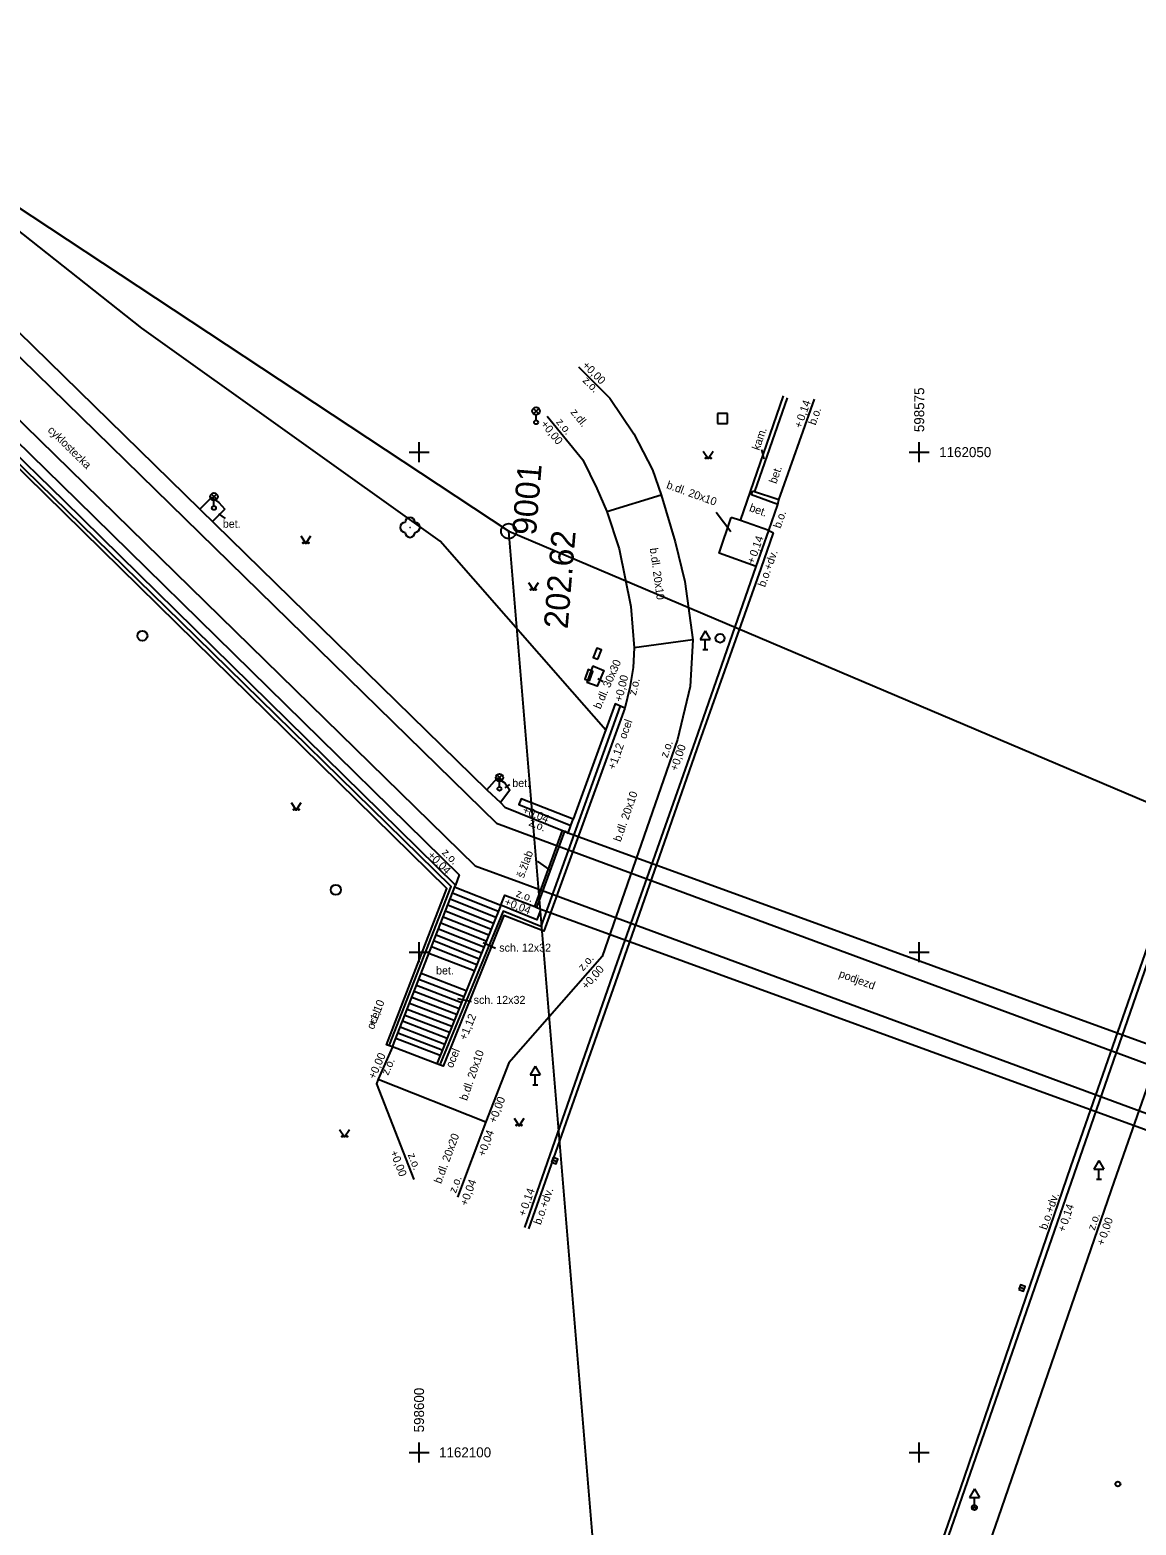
# Model space of a CAD drawing. Extents: x -598693 to -598240, y -1162454 to -1160800.
# Drawn here: x -598619.5 to -598564.2, y -1162103.6 to -1162028.9 of the extents above; entities that cross this region are included whole.
import ezdxf

# ---------------------------------------------------------------- set-up
doc = ezdxf.new("R2010")
doc.units = 0
for name, color, linetype in [('Vrstva 14', 7, 'Continuous'), ('Vrstva 15', 7, 'Continuous'), ('Vrstva 17', 7, 'Continuous'), ('Vrstva 19', 7, 'Continuous'), ('Vrstva 2', 7, 'Continuous'), ('Vrstva 22', 7, 'Continuous'), ('Vrstva 23', 7, 'Continuous'), ('Vrstva 24', 7, 'Continuous'), ('Vrstva 25', 7, 'Continuous'), ('Vrstva 29', 7, 'Continuous'), ('Vrstva 4', 7, 'Continuous'), ('Vrstva 41', 7, 'Continuous'), ('Vrstva 44', 7, 'Continuous'), ('Vrstva 47', 7, 'Continuous'), ('Vrstva 49', 7, 'Continuous'), ('Vrstva 50', 7, 'Continuous'), ('Vrstva 61', 7, 'Continuous'), ('Vrstva 62', 7, 'Continuous'), ('Vrstva 7', 7, 'Continuous')]:
    doc.layers.add(name, color=color, linetype=linetype)

msp = doc.modelspace()

# ---------------------------------------------------------------- linework, layer by layer
at = {"layer": 'Vrstva 14'}
for points in [[(-598585.79, -1162049.945), (-598585.54, -1162050.32), (-598585.29, -1162049.945)], [(-598605.91, -1162054.185), (-598605.66, -1162054.56), (-598605.41, -1162054.185)], [(-598594.532, -1162056.523), (-598594.282, -1162056.898), (-598594.032, -1162056.523)], [(-598606.39, -1162067.515), (-598606.14, -1162067.89), (-598605.89, -1162067.515)], [(-598595.25, -1162083.295), (-598595, -1162083.67), (-598594.75, -1162083.295)], [(-598603.97, -1162083.855), (-598603.72, -1162084.23), (-598603.47, -1162083.855)]]:
    msp.add_lwpolyline(points, dxfattribs=at)
for centre, radius in [((-598585.665, -1162050.295), 0.025), ((-598585.415, -1162050.295), 0.025), ((-598600.45, -1162053.76), 0.00025), ((-598605.785, -1162054.535), 0.025), ((-598605.535, -1162054.535), 0.025), ((-598594.407, -1162056.873), 0.025), ((-598594.157, -1162056.873), 0.025), ((-598606.265, -1162067.865), 0.025), ((-598606.015, -1162067.865), 0.025), ((-598603.845, -1162084.205), 0.025), ((-598603.595, -1162084.205), 0.025), ((-598595.125, -1162083.645), 0.025), ((-598594.875, -1162083.645), 0.025)]:
    msp.add_circle(centre, radius, dxfattribs=at)
for centre, start, end in [((-598600.7, -1162053.76), 89.99999, 269.99999), ((-598600.45, -1162053.51), 0, 179.99999), ((-598600.2, -1162053.76), 270, 89.99999), ((-598600.45, -1162054.01), 179.99999, 359.99999)]:
    msp.add_arc(centre, 0.25, start, end, dxfattribs=at)
at = {"layer": 'Vrstva 15'}
for points in [[(-598598.321, -1162072.036), (-598596.039, -1162072.947)], [(-598598.2, -1162071.74), (-598595.92, -1162072.65)], [(-598598.671, -1162072.93), (-598596.398, -1162073.838)], [(-598598.554, -1162072.632), (-598596.278, -1162073.541)], [(-598598.438, -1162072.334), (-598596.159, -1162073.244)], [(-598598.904, -1162073.526), (-598596.637, -1162074.431)], [(-598598.787, -1162073.228), (-598596.517, -1162074.134)], [(-598599.253, -1162074.42), (-598596.995, -1162075.322)], [(-598599.137, -1162074.122), (-598596.875, -1162075.025)], [(-598599.02, -1162073.824), (-598596.756, -1162074.728)], [(-598597.24, -1162075.933), (-598599.506, -1162075.065)], [(-598599.37, -1162074.718), (-598597.114, -1162075.619)], [(-598597.881, -1162077.525), (-598600.131, -1162076.663)], [(-598597.762, -1162077.228), (-598600.014, -1162076.365)], [(-598597.642, -1162076.931), (-598599.898, -1162076.067)], [(-598598.12, -1162078.119), (-598600.364, -1162077.26)], [(-598598, -1162077.822), (-598600.247, -1162076.962)], [(-598598.478, -1162079.009), (-598600.714, -1162078.154)], [(-598598.359, -1162078.713), (-598600.597, -1162077.856)], [(-598598.239, -1162078.416), (-598600.48, -1162077.558)], [(-598598.717, -1162079.603), (-598600.947, -1162078.75)], [(-598598.598, -1162079.306), (-598600.83, -1162078.452)], [(-598599.11, -1162080.58), (-598601.33, -1162079.73)], [(-598598.944, -1162080.167), (-598601.168, -1162079.316)], [(-598598.837, -1162079.9), (-598601.063, -1162079.048)]]:
    msp.add_lwpolyline(points, dxfattribs=at)
at = {"layer": 'Vrstva 17'}
msp.add_line((-598609.71, -1162052.85), (-598610.321, -1162053.475), dxfattribs=at)
for points in [[(-598598.17, -1162071.65), (-598617.74, -1162052.44), (-598633.84, -1162036.77)], [(-598610.96, -1162052.85), (-598610.38, -1162052.27), (-598610.01, -1162052.52), (-598609.71, -1162052.85)], [(-598596.62, -1162066.88), (-598596.09, -1162066.29), (-598595.71, -1162066.53), (-598595.46, -1162066.9), (-598595.93, -1162067.52)], [(-598592.3, -1162068.34), (-598594.89, -1162067.33), (-598595.02, -1162067.61), (-598592.41, -1162068.66)], [(-598592.55, -1162069.05), (-598592.41, -1162068.66), (-598592.3, -1162068.34)], [(-598601.33, -1162079.73), (-598598.17, -1162071.65)], [(-598593.91, -1162072.84), (-598594.12, -1162073.38), (-598595.92, -1162072.65), (-598599.11, -1162080.58)]]:
    msp.add_lwpolyline(points, dxfattribs=at)
at = {"layer": 'Vrstva 19'}
for p, q in [((-598585.69, -1162058.937), (-598585.94, -1162059.37)), ((-598585.94, -1162059.37), (-598585.44, -1162059.37)), ((-598585.69, -1162058.937), (-598585.44, -1162059.37)), ((-598585.69, -1162059.87), (-598585.69, -1162059.37)), ((-598585.815, -1162059.87), (-598585.565, -1162059.87)), ((-598594.19, -1162080.687), (-598594.44, -1162081.12)), ((-598594.44, -1162081.12), (-598593.94, -1162081.12)), ((-598594.19, -1162080.687), (-598593.94, -1162081.12)), ((-598594.19, -1162081.62), (-598594.19, -1162081.12)), ((-598594.315, -1162081.62), (-598594.065, -1162081.62)), ((-598566.02, -1162085.407), (-598566.27, -1162085.84)), ((-598566.02, -1162085.407), (-598565.77, -1162085.84)), ((-598566.27, -1162085.84), (-598565.77, -1162085.84)), ((-598566.145, -1162086.34), (-598565.895, -1162086.34)), ((-598566.02, -1162086.34), (-598566.02, -1162085.84)), ((-598572.24, -1162101.827), (-598572.49, -1162102.26)), ((-598572.24, -1162101.827), (-598571.99, -1162102.26)), ((-598572.49, -1162102.26), (-598571.99, -1162102.26)), ((-598572.365, -1162102.76), (-598572.115, -1162102.76)), ((-598572.24, -1162102.76), (-598572.24, -1162102.26))]:
    msp.add_line(p, q, dxfattribs=at)
at = {"layer": 'Vrstva 2'}
for radius in [0.375, 0.375, 0.0179, 0.0179]:
    msp.add_circle((-598595.52, -1162053.95), radius, dxfattribs=at)
at = {"layer": 'Vrstva 22'}
for points in [[(-598601.48, -1162079.62), (-598598.39, -1162071.72), (-598611.9, -1162058.48), (-598623.24, -1162047.44), (-598633.91, -1162036.98)], [(-598583.21, -1162051.97), (-598581.59, -1162047.29)], [(-598589.96, -1162062.73), (-598593.91, -1162073.71), (-598595.8, -1162072.94), (-598598.94, -1162080.57)]]:
    msp.add_lwpolyline(points, dxfattribs=at)
at = {"layer": 'Vrstva 23'}
for p, q in [((-598584.58, -1162048.07), (-598585.08, -1162048.07)), ((-598585.08, -1162048.07), (-598585.08, -1162048.57)), ((-598584.58, -1162048.57), (-598584.58, -1162048.07)), ((-598585.08, -1162048.57), (-598584.58, -1162048.57))]:
    msp.add_line(p, q, dxfattribs=at)
msp.add_circle((-598572.24, -1162102.76), 0.125, dxfattribs=at)
at = {"layer": 'Vrstva 24'}
msp.add_circle((-598565.07, -1162101.58), 0.125, dxfattribs=at)
at = {"layer": 'Vrstva 25'}
for p, q in [((-598593.337, -1162085.376), (-598593.103, -1162085.464)), ((-598569.977, -1162091.737), (-598569.743, -1162091.823))]:
    msp.add_line(p, q, dxfattribs=at)
for points in [[(-598594.21, -1162072.72), (-598592.83, -1162068.92)], [(-598594.11, -1162072.76), (-598592.72, -1162068.95)]]:
    msp.add_lwpolyline(points, dxfattribs=at)
for points in [[(-598593.381, -1162085.493), (-598593.147, -1162085.581), (-598593.059, -1162085.347), (-598593.293, -1162085.259)], [(-598570.02, -1162091.854), (-598569.786, -1162091.94), (-598569.7, -1162091.706), (-598569.934, -1162091.62)]]:
    msp.add_lwpolyline(points, close=True, dxfattribs=at)
for centre in [(-598613.83, -1162059.18), (-598604.16, -1162071.88)]:
    msp.add_circle(centre, 0.25, dxfattribs=at)
at = {"layer": 'Vrstva 29'}
for p, q in [((-598594.282, -1162048.079), (-598594.018, -1162047.815)), ((-598594.014, -1162048.078), (-598594.278, -1162047.813)), ((-598594.15, -1162048.41), (-598594.15, -1162048.135)), ((-598610.382, -1162052.359), (-598610.118, -1162052.095)), ((-598610.114, -1162052.358), (-598610.378, -1162052.093)), ((-598610.25, -1162052.69), (-598610.25, -1162052.415)), ((-598596.112, -1162066.399), (-598595.848, -1162066.135)), ((-598595.844, -1162066.398), (-598596.108, -1162066.133)), ((-598595.98, -1162066.73), (-598595.98, -1162066.455))]:
    msp.add_line(p, q, dxfattribs=at)
for points in [[(-598591.059, -1162060.348), (-598590.886, -1162059.879), (-598591.121, -1162059.792), (-598591.294, -1162060.261)], [(-598591.48, -1162061.428), (-598591.306, -1162060.959), (-598591.54, -1162060.872), (-598591.714, -1162061.341)]]:
    msp.add_lwpolyline(points, close=True, dxfattribs=at)
for centre, radius in [((-598594.15, -1162047.948), 0.188), ((-598594.15, -1162048.51), 0.1), ((-598610.25, -1162052.228), 0.188), ((-598610.25, -1162052.79), 0.1), ((-598595.98, -1162066.268), 0.188), ((-598595.98, -1162066.83), 0.1)]:
    msp.add_circle(centre, radius, dxfattribs=at)
at = {"layer": 'Vrstva 4'}
for points in [[(-598560.62, -1162080.68), (-598592.55, -1162069.05)], [(-598593.91, -1162072.84), (-598562.01, -1162084.47)]]:
    msp.add_lwpolyline(points, dxfattribs=at)
at = {"layer": 'Vrstva 41'}
msp.add_lwpolyline([(-598590.66, -1162063.89), (-598592.34, -1162061.98), (-598598.94, -1162054.45), (-598613.85, -1162043.81), (-598628.5, -1162032.23), (-598633.42, -1162029.9)], dxfattribs=at)
at = {"layer": 'Vrstva 44'}
msp.add_circle((-598584.95, -1162059.3), 0.225, dxfattribs=at)
at = {"layer": 'Vrstva 47'}
for points in [[(-598633.99, -1162031.55), (-598596.13, -1162068.55), (-598592.76, -1162069.79), (-598560.06, -1162081.9), (-598558.17, -1162082.56), (-598534.66, -1162091.14)], [(-598634.73, -1162033.99), (-598597.2, -1162070.68), (-598594.91, -1162071.51), (-598593.57, -1162072.01), (-598561.13, -1162083.97), (-598534.91, -1162093.56)]]:
    msp.add_lwpolyline(points, dxfattribs=at)
at = {"layer": 'Vrstva 49'}
for p, q in [((-598582.75, -1162050.35), (-598582.87, -1162049.89)), ((-598610.02, -1162053.08), (-598609.69, -1162053.32)), ((-598584.41, -1162053.99), (-598585.15, -1162053.01)), ((-598591.07, -1162061.31), (-598590.8, -1162061.46)), ((-598595.69, -1162066.78), (-598595.47, -1162066.61)), ((-598593.47, -1162070.88), (-598594.08, -1162070.45)), ((-598596.8, -1162074.52), (-598596.18, -1162074.79)), ((-598598.07, -1162077.31), (-598597.39, -1162077.46))]:
    msp.add_line(p, q, dxfattribs=at)
at = {"layer": 'Vrstva 61'}
for p, q in [((-598651.08, -1162017.3), (-598595.52, -1162053.95)), ((-598595.52, -1162053.95), (-598542.3, -1162076.55)), ((-598587.48, -1162150.33), (-598595.52, -1162053.95))]:
    msp.add_line(p, q, dxfattribs=at)
at = {"layer": 'Vrstva 62'}
for p, q in [((-598600, -1162050.5), (-598600, -1162049.5)), ((-598575, -1162050.5), (-598575, -1162049.5)), ((-598600.5, -1162050), (-598599.5, -1162050)), ((-598575.5, -1162050), (-598574.5, -1162050)), ((-598600, -1162075.5), (-598600, -1162074.5)), ((-598575, -1162075.5), (-598575, -1162074.5)), ((-598600.5, -1162075), (-598599.5, -1162075)), ((-598575.5, -1162075), (-598574.5, -1162075)), ((-598600, -1162100.5), (-598600, -1162099.5)), ((-598575, -1162100.5), (-598575, -1162099.5)), ((-598600.5, -1162100), (-598599.5, -1162100)), ((-598575.5, -1162100), (-598574.5, -1162100))]:
    msp.add_line(p, q, dxfattribs=at)
at = {"layer": 'Vrstva 7'}
for points in [[(-598647.91, -1162012.03), (-598646.38, -1162013.97), (-598644.59, -1162016.41), (-598642.95, -1162018.93), (-598641.66, -1162021.6), (-598641.37, -1162022.35), (-598640.86, -1162023.52), (-598639.84, -1162024.59), (-598633.37, -1162030.92), (-598625.22, -1162038.92), (-598624.59, -1162039.53), (-598610.96, -1162052.85), (-598596.62, -1162066.88), (-598595.93, -1162067.52), (-598595.72, -1162067.74), (-598592.83, -1162068.92), (-598592.72, -1162068.95), (-598592.55, -1162069.05)], [(-598648.83, -1162016.78), (-598647.76, -1162018.45), (-598646.81, -1162020.2), (-598645.59, -1162022.96), (-598644.65, -1162024.73), (-598643.59, -1162026.42), (-598636.45, -1162033.47), (-598617.09, -1162052.4), (-598598, -1162071.13), (-598598.17, -1162071.65)], [(-598601.33, -1162079.73), (-598601.63, -1162079.62), (-598598.61, -1162071.81), (-598612.11, -1162058.56), (-598623.38, -1162047.51), (-598634.13, -1162037.05), (-598633.84, -1162036.77)], [(-598592.03, -1162045.74), (-598590.46, -1162047.31), (-598589.27, -1162049.08), (-598588.33, -1162050.88), (-598587.9, -1162052.14), (-598587.19, -1162054.48), (-598586.72, -1162056.46), (-598586.32, -1162059.38), (-598586.45, -1162061.72), (-598587.08, -1162064.36), (-598590.84, -1162075.21), (-598595.52, -1162080.52), (-598596.66, -1162083.47), (-598598.07, -1162087.24)], [(-598594.72, -1162088.76), (-598590.19, -1162075.81), (-598586.18, -1162064.43), (-598583.15, -1162055.72), (-598582.52, -1162053.91), (-598582.07, -1162052.62), (-598582.01, -1162052.39), (-598580.24, -1162047.36)], [(-598582.52, -1162053.91), (-598583.94, -1162053.41), (-598581.78, -1162047.18)], [(-598593.59, -1162048.2), (-598591.82, -1162050.38), (-598591.12, -1162051.81), (-598590.61, -1162052.97), (-598590, -1162054.83), (-598589.42, -1162057.72), (-598589.24, -1162059.78), (-598589.3, -1162060.76), (-598589.46, -1162061.77), (-598589.71, -1162062.79)], [(-598582.07, -1162052.62), (-598583.39, -1162052.14), (-598583.33, -1162051.95)], [(-598582.01, -1162052.39), (-598583.33, -1162051.95)], [(-598590.61, -1162052.97), (-598587.9, -1162052.14)], [(-598583.15, -1162055.72), (-598585, -1162055.05), (-598584.4, -1162053.27)], [(-598583.94, -1162053.41), (-598584.4, -1162053.27)], [(-598594.51, -1162088.82), (-598589.97, -1162075.92), (-598585.98, -1162064.49), (-598582.9, -1162055.82), (-598582.29, -1162054.04)], [(-598582.52, -1162053.91), (-598582.29, -1162054.04)], [(-598586.32, -1162059.38), (-598589.24, -1162059.78)], [(-598591.31, -1162060.69), (-598590.76, -1162060.92), (-598591.1, -1162061.7), (-598591.62, -1162061.52)], [(-598591.31, -1162060.69), (-598591.62, -1162061.52)], [(-598558.51, -1162060.89), (-598558.94, -1162062.1), (-598559.61, -1162064.01), (-598561.51, -1162069.5), (-598572.74, -1162101.85), (-598582.52, -1162129.98)], [(-598589.71, -1162062.79), (-598593.76, -1162073.95), (-598595.76, -1162073.17), (-598598.8, -1162080.7), (-598599.11, -1162080.58)], [(-598589.71, -1162062.79), (-598590.2, -1162062.59), (-598592.3, -1162068.34)], [(-598561.51, -1162069.5), (-598561.74, -1162069.4), (-598567.43, -1162085.72), (-598572.93, -1162101.77), (-598582.75, -1162129.92)], [(-598595.92, -1162072.65), (-598595.72, -1162072.15), (-598594.21, -1162072.72), (-598594.11, -1162072.76), (-598593.91, -1162072.84)], [(-598558.39, -1162073.1), (-598560.33, -1162072.41), (-598565.25, -1162086.45), (-598571.05, -1162103.26), (-598580.59, -1162130.68)], [(-598601.33, -1162079.73), (-598602.04, -1162081.35), (-598602.12, -1162081.57), (-598600.26, -1162086.36)], [(-598602.04, -1162081.35), (-598596.66, -1162083.47)]]:
    msp.add_lwpolyline(points, dxfattribs=at)

# ---------------------------------------------------------------- texts
at = {"layer": 'Vrstva 2'}
for s, p in [(' 9001', (-598594.194, -1162054.629)), ('202.62 ', (-598592.571, -1162058.861))]:
    msp.add_text(s, height=1.2, rotation=85.27868, dxfattribs=at).set_placement(p)
at = {"layer": 'Vrstva 49'}
for s, rotation, p in [('z.o.', 315, (-598591.85, -1162046.45)), ('z.o.', 309.07406, (-598593.172, -1162048.501)), ('z.dl.', 309.07406, (-598592.449, -1162048.019)), ('b.o.', 70.61361, (-598580.182, -1162048.681)), ('cyklostezka', 315.64341, (-598618.593, -1162048.938)), ('kam.', 70.87808, (-598582.992, -1162049.94)), ('bet.', 70.61361, (-598582.145, -1162051.608)), ('b.dl. 20x10', 340.09153, (-598587.667, -1162051.796)), ('bet.', 340.60219, (-598583.525, -1162052.937)), ('b.o.', 70.76933, (-598581.933, -1162053.844)), ('b.dl. 20x10', 277.80019, (-598588.467, -1162054.813)), ('b.o.+dv.', 70.44252, (-598582.704, -1162056.776)), ('b.dl. 30x30', 66.44774, (-598590.931, -1162062.876)), ('z.o.', 76.2284, (-598589.162, -1162062.183)), ('ocel', 70.21406, (-598589.659, -1162064.37)), ('z.o.', 70.88656, (-598587.586, -1162065.309)), ('b.dl. 20x10', 70.88656, (-598589.922, -1162069.507)), ('z.o.', 337.78959, (-598594.553, -1162068.651)), ('z.o.', 315.54537, (-598598.886, -1162070.053)), ('š.žlab', 70.04111, (-598594.765, -1162071.318)), ('z.o.', 339.31931, (-598595.187, -1162072.202)), ('z.o.', 48.60847, (-598591.801, -1162075.966)), ('podjezd', 339.76205, (-598579.047, -1162076.225)), ('ocel', 68.63758, (-598602.268, -1162078.89)), ('z.o.', 66.33353, (-598601.545, -1162081.182)), ('ocel', 67.6312, (-598598.323, -1162080.818)), ('b.dl. 20x10', 70.88656, (-598597.604, -1162082.447)), ('b.dl. 20x20', 69.49394, (-598598.898, -1162086.599)), ('z.o.', 291.22164, (-598600.57, -1162085.121)), ('z.o.', 69.49394, (-598598.159, -1162087.07)), ('b.o.+dv.', 70.61109, (-598593.915, -1162088.655)), ('b.o.+dv.', 70.85603, (-598568.631, -1162088.904)), ('z.o.', 70.96389, (-598566.232, -1162088.931))]:
    msp.add_text(s, height=0.4, rotation=rotation, dxfattribs=at).set_placement(p)
for s, p in [('bet.', (-598609.81, -1162053.78)), ('bet.', (-598595.34, -1162066.74)), ('sch. 12x32', (-598595.99, -1162074.97)), ('bet.', (-598599.15, -1162076.11)), ('sch. 12x32', (-598597.27, -1162077.58))]:
    msp.add_text(s, height=0.4, dxfattribs=at).set_placement(p)
at = {"layer": 'Vrstva 50'}
for s, rotation, p in [('+0,00', 315, (-598591.87, -1162045.69)), ('0,14', 70.61361, (-598580.759, -1162048.466)), ('+0,00', 309.07406, (-598593.941, -1162048.613)), ('+', 70.61361, (-598580.89, -1162048.837)), ('0,14', 70.44252, (-598583.123, -1162055.249)), ('+', 70.44252, (-598583.255, -1162055.62)), ('+0,00', 76.2284, (-598589.857, -1162062.509)), ('+1,12', 70.21406, (-598590.207, -1162065.907)), ('+0,00', 70.88656, (-598587.093, -1162065.971)), ('+0,04', 337.78959, (-598594.862, -1162068.033)), ('+0,04', 315.54537, (-598599.608, -1162070.188)), ('+0,04', 339.31931, (-598595.768, -1162072.633)), ('+0,00', 48.60847, (-598591.62, -1162076.887)), ('+1,10', 68.63758, (-598602.208, -1162078.735)), ('+1,12', 67.6312, (-598597.646, -1162079.432)), ('+0,00', 66.33353, (-598602.2, -1162081.377)), ('+0,00', 68.87144, (-598596.166, -1162083.577)), ('+0,04', 69.49394, (-598596.716, -1162085.245)), ('+0,00', 291.22164, (-598601.456, -1162084.992)), ('+0,04', 69.49394, (-598597.598, -1162087.713)), ('0,14', 70.61109, (-598594.556, -1162087.862)), ('+', 70.61109, (-598594.687, -1162088.233)), ('0,14', 70.85603, (-598567.592, -1162088.651)), ('+', 70.85603, (-598567.721, -1162089.023)), ('0,00', 70.96389, (-598565.642, -1162089.322)), ('+', 70.96389, (-598565.77, -1162089.694))]:
    msp.add_text(s, height=0.4, rotation=rotation, dxfattribs=at).set_placement(p)
at = {"layer": 'Vrstva 62'}
for s, p in [('598575', (-598574.75, -1162049)), ('598600', (-598599.75, -1162099))]:
    msp.add_text(s, height=0.5, rotation=90, dxfattribs=at).set_placement(p)
for s, p in [('1162050', (-598574, -1162050.25)), ('1162100', (-598599, -1162100.25))]:
    msp.add_text(s, height=0.5, dxfattribs=at).set_placement(p)

doc.saveas('drawing.dxf')
